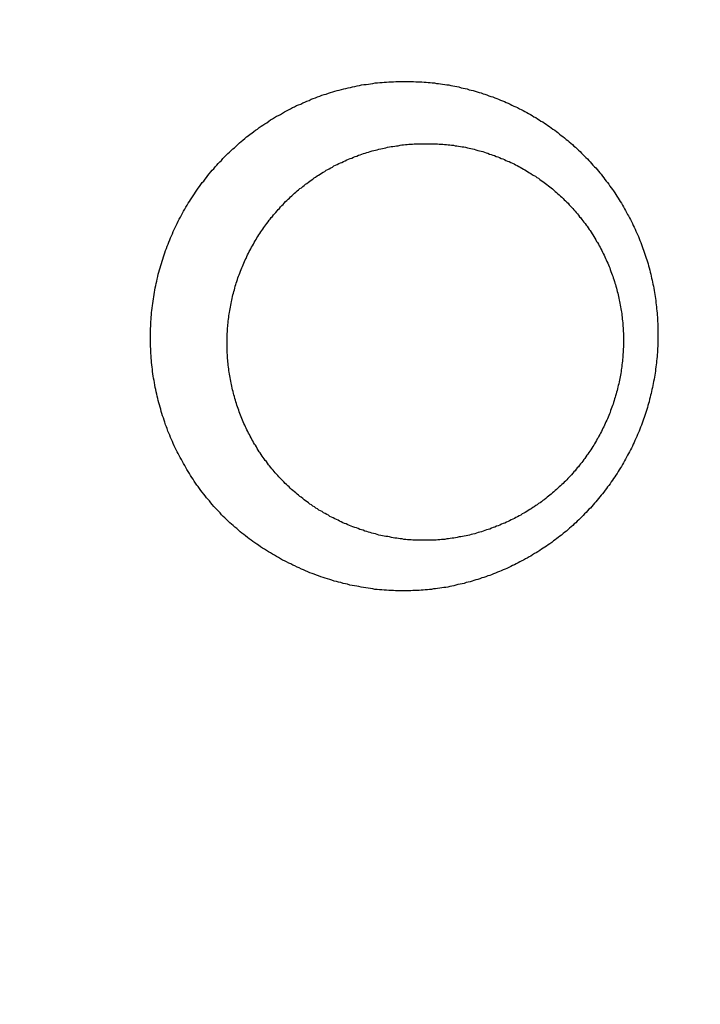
# Model space of a CAD drawing. Header units: millimetres. Extents: x 11979 to 23691, y 12825 to 41978.
# Tile 534 of 656: x 22049.4 to 22051.11, y 37960.98 to 37963.46. Entities that reach past the tile are written whole.
import ezdxf

# ---------------------------------------------------------------- set-up
doc = ezdxf.new("R2010")
doc.units = ezdxf.units.MM
for name, color, linetype in [('-LI-WIDOK', 2, 'Continuous'), ('-WYMIAR', 8, 'Continuous'), ('PROJEKTOWANE', 5, 'Continuous')]:
    doc.layers.add(name, color=color, linetype=linetype)
doc.styles.get("Standard").update_dxf_attribs({"font": 'arial.ttf'})
doc.dimstyles.new('CZA-KROPKA-50', dxfattribs={"dimtxt": 12, "dimasz": 1, "dimexe": 2, "dimexo": 25, "dimgap": 4, "dimtad": 1, "dimdec": 1, "dimrnd": 0.5, "dimzin": 9, "dimdsep": 46, "dimtxsty": 'Standard', "dimblk": 'CZA-KROPKA', "dimblk1": 'CZA-KROPKA', "dimblk2": 'CZA-KROPKA', "dimsah": 1, "dimcen": -20, "dimse1": 1, "dimse2": 1, "dimclrd": 8, "dimclre": 8, "dimclrt": 9, "dimadec": 0, "dimazin": 0, "dimtfac": 1, "dimtdec": 1, "dimtmove": 1, "dimatfit": 3, "dimldrblk": 'CZA-KROPKA', "dimfxl": 1, "dimtolj": 1, "dimtzin": 9, "dimarcsym": 0})

# ---------------------------------------------------------------- blocks, each defined once
blk = doc.blocks.new('CZA-KROPKA')
at = {"layer": '-WYMIAR', "linetype": 'ByBlock'}
for p, q in [((0, 10), (0, -10)), ((5, 0), (-5, 0))]:
    blk.add_line(p, q, dxfattribs=at)
at = {"layer": '-WYMIAR', "linetype": 'ByBlock', "const_width": 2.5}
blk.add_lwpolyline([(-1.25, 0, 1), (1.25, 0, 1)], format="xyb", close=True, dxfattribs=at)
blk = doc.blocks.new('*D1434')
at = {"layer": '-LI-WIDOK', "color": 8, "lineweight": -2}
blk.add_line((22263.2382, 39201.6492), (22263.2382, 37781.6492), dxfattribs=at)
at = {"layer": 'Defpoints', "color": 0}
for p in [(20999.741, 39202.6492), (22109.2678, 37780.6492), (22263.2382, 37780.6492)]:
    blk.add_point(p, dxfattribs=at)
at = {"layer": '-LI-WIDOK', "color": 8, "lineweight": -2}
for p, rotation in [((22263.2382, 39202.6492), 90), ((22263.2382, 37780.6492), 270)]:
    blk.add_blockref('CZA-KROPKA', p, dxfattribs=dict(at, rotation=rotation))
at = {"layer": '-LI-WIDOK', "color": 9, "insert": (22253.2136, 38491.6492), "char_height": 12, "attachment_point": 5, "rotation": 90}
blk.add_mtext('\\A1;1422', dxfattribs=at)
blk = doc.blocks.new('*D1455')
at = {"layer": '-LI-WIDOK', "color": 8, "lineweight": -2}
blk.add_line((20410.2678, 37626.682), (22108.2678, 37626.682), dxfattribs=at)
at = {"layer": 'Defpoints', "color": 0}
for p in [(20409.2678, 38054.6926), (22109.2678, 37730.6926), (22109.2678, 37626.682)]:
    blk.add_point(p, dxfattribs=at)
at = {"layer": '-LI-WIDOK', "color": 8, "lineweight": -2, "rotation": 180}
blk.add_blockref('CZA-KROPKA', (20409.2678, 37626.682), dxfattribs=at)
at = {"layer": '-LI-WIDOK', "color": 8, "lineweight": -2}
blk.add_blockref('CZA-KROPKA', (22109.2678, 37626.682), dxfattribs=at)
at = {"layer": '-LI-WIDOK', "color": 9, "insert": (21259.2678, 37636.8089), "char_height": 12, "attachment_point": 5}
blk.add_mtext('\\A1;1700', dxfattribs=at)
blk = doc.blocks.new('*D1456')
at = {"layer": '-LI-WIDOK', "color": 8, "lineweight": -2}
blk.add_line((19929.2678, 37596.4232), (22108.2678, 37596.4232), dxfattribs=at)
at = {"layer": 'Defpoints', "color": 0}
for p in [(19928.2678, 38054.6926), (22109.2678, 37730.6926), (22109.2678, 37596.4232)]:
    blk.add_point(p, dxfattribs=at)
at = {"layer": '-LI-WIDOK', "color": 8, "lineweight": -2, "rotation": 180}
blk.add_blockref('CZA-KROPKA', (19928.2678, 37596.4232), dxfattribs=at)
at = {"layer": '-LI-WIDOK', "color": 8, "lineweight": -2}
blk.add_blockref('CZA-KROPKA', (22109.2678, 37596.4232), dxfattribs=at)
at = {"layer": '-LI-WIDOK', "color": 9, "insert": (21018.7678, 37606.5501), "char_height": 12, "attachment_point": 5}
blk.add_mtext('\\A1;2181', dxfattribs=at)
blk = doc.blocks.new('Pisuar NOVA PRO ze zintegrowanym ceramicznym sitkiem')
for points in [[(-0.003437, -0.208886, 0), (-0.003437, -0.208833, 0), (-0.003437, -0.208781, 0), (-0.003447, -0.208729, 0), (-0.003447, -0.208676, 0), (-0.003447, -0.208624, 0), (-0.003447, -0.208571, 0), (-0.003457, -0.208519, 0), (-0.003457, -0.208467, 0), (-0.003467, -0.208414, 0), (-0.003467, -0.208362, 0), (-0.003477, -0.20831, 0), (-0.003477, -0.208258, 0), (-0.003487, -0.208206, 0), (-0.003487, -0.208153, 0), (-0.003497, -0.208102, 0), (-0.003507, -0.20805, 0), (-0.003517, -0.207998, 0), (-0.003527, -0.207946, 0), (-0.003527, -0.207894, 0), (-0.003537, -0.207843, 0), (-0.003547, -0.207791, 0), (-0.003557, -0.20774, 0), (-0.003567, -0.207689, 0), (-0.003577, -0.207637, 0), (-0.003597, -0.207586, 0), (-0.003607, -0.207535, 0), (-0.003617, -0.207484, 0), (-0.003627, -0.207433, 0), (-0.003647, -0.207383, 0), (-0.003657, -0.207332, 0), (-0.003667, -0.207282, 0), (-0.003687, -0.207231, 0), (-0.003697, -0.207181, 0), (-0.003717, -0.207131, 0), (-0.003727, -0.207081, 0), (-0.003747, -0.207031, 0), (-0.003757, -0.206982, 0), (-0.003777, -0.206932, 0), (-0.003797, -0.206883, 0), (-0.003817, -0.206833, 0), (-0.003827, -0.206784, 0), (-0.003847, -0.206735, 0), (-0.003867, -0.206686, 0), (-0.003887, -0.206638, 0), (-0.003907, -0.206589, 0), (-0.003927, -0.206541, 0), (-0.003947, -0.206493, 0), (-0.003967, -0.206445, 0), (-0.003987, -0.206397, 0), (-0.004007, -0.20635, 0), (-0.004037, -0.206302, 0), (-0.004057, -0.206255, 0), (-0.004077, -0.206208, 0), (-0.004097, -0.206161, 0), (-0.004127, -0.206114, 0), (-0.004147, -0.206068, 0), (-0.004167, -0.206021, 0), (-0.004197, -0.205975, 0), (-0.004217, -0.205929, 0), (-0.004247, -0.205884, 0), (-0.004267, -0.205838, 0), (-0.004297, -0.205793, 0), (-0.004327, -0.205748, 0), (-0.004347, -0.205703, 0), (-0.004377, -0.205658, 0), (-0.004407, -0.205614, 0), (-0.004437, -0.20557, 0), (-0.004457, -0.205526, 0), (-0.004487, -0.205482, 0), (-0.004517, -0.205439, 0), (-0.004547, -0.205396, 0), (-0.004577, -0.205353, 0), (-0.004607, -0.20531, 0), (-0.004637, -0.205268, 0), (-0.004667, -0.205225, 0), (-0.004697, -0.205183, 0), (-0.004727, -0.205142, 0), (-0.004767, -0.2051, 0), (-0.004797, -0.205059, 0), (-0.004827, -0.205018, 0), (-0.004857, -0.204977, 0), (-0.004897, -0.204937, 0), (-0.004927, -0.204897, 0), (-0.004957, -0.204857, 0), (-0.004997, -0.204818, 0), (-0.005027, -0.204778, 0), (-0.005067, -0.204739, 0), (-0.005097, -0.2047, 0), (-0.005137, -0.204662, 0), (-0.005167, -0.204624, 0), (-0.005207, -0.204586, 0), (-0.005247, -0.204548, 0), (-0.005277, -0.204511, 0), (-0.005317, -0.204474, 0), (-0.005357, -0.204438, 0), (-0.005387, -0.204401, 0), (-0.005427, -0.204365, 0), (-0.005467, -0.204329, 0), (-0.005507, -0.204294, 0), (-0.005547, -0.204259, 0), (-0.005587, -0.204224, 0), (-0.005617, -0.204189, 0), (-0.005657, -0.204155, 0), (-0.005697, -0.204121, 0), (-0.005737, -0.204088, 0), (-0.005777, -0.204055, 0), (-0.005827, -0.204022, 0), (-0.005867, -0.203989, 0), (-0.005907, -0.203957, 0), (-0.005947, -0.203925, 0), (-0.005987, -0.203894, 0), (-0.006027, -0.203863, 0), (-0.006077, -0.203832, 0), (-0.006117, -0.203802, 0), (-0.006157, -0.203771, 0), (-0.006197, -0.203742, 0), (-0.006247, -0.203712, 0), (-0.006287, -0.203683, 0), (-0.006327, -0.203654, 0), (-0.006377, -0.203626, 0), (-0.006417, -0.203598, 0), (-0.006467, -0.20357, 0), (-0.006507, -0.203543, 0), (-0.006557, -0.203516, 0), (-0.006597, -0.20349, 0), (-0.006647, -0.203463, 0), (-0.006687, -0.203438, 0), (-0.006737, -0.203412, 0), (-0.006787, -0.203387, 0), (-0.006827, -0.203362, 0), (-0.006877, -0.203338, 0), (-0.006917, -0.203314, 0), (-0.006967, -0.203291, 0), (-0.007017, -0.203267, 0), (-0.007067, -0.203245, 0), (-0.007107, -0.203222, 0), (-0.007157, -0.2032, 0), (-0.007207, -0.203178, 0), (-0.007257, -0.203157, 0), (-0.007297, -0.203136, 0), (-0.007347, -0.203116, 0), (-0.007397, -0.203096, 0), (-0.007447, -0.203076, 0), (-0.007497, -0.203057, 0), (-0.007547, -0.203038, 0), (-0.007597, -0.203019, 0), (-0.007647, -0.203001, 0), (-0.007687, -0.202984, 0), (-0.007737, -0.202966, 0), (-0.007787, -0.20295, 0), (-0.007837, -0.202933, 0), (-0.007887, -0.202917, 0), (-0.007937, -0.202902, 0), (-0.007987, -0.202886, 0), (-0.008037, -0.202872, 0), (-0.008087, -0.202857, 0), (-0.008137, -0.202843, 0), (-0.008197, -0.20283, 0), (-0.008247, -0.202817, 0), (-0.008297, -0.202804, 0), (-0.008347, -0.202792, 0), (-0.008397, -0.20278, 0), (-0.008447, -0.202769, 0), (-0.008497, -0.202758, 0), (-0.008547, -0.202747, 0), (-0.008597, -0.202737, 0), (-0.008647, -0.202727, 0), (-0.008707, -0.202718, 0), (-0.008757, -0.202709, 0), (-0.008807, -0.202701, 0), (-0.008857, -0.202693, 0), (-0.008907, -0.202685, 0), (-0.008957, -0.202678, 0), (-0.009017, -0.202671, 0), (-0.009067, -0.202665, 0), (-0.009117, -0.202659, 0), (-0.009167, -0.202654, 0), (-0.009217, -0.202649, 0), (-0.009277, -0.202644, 0), (-0.009327, -0.20264, 0), (-0.009377, -0.202636, 0), (-0.009427, -0.202633, 0), (-0.009487, -0.20263, 0), (-0.009537, -0.202627, 0), (-0.009587, -0.202625, 0), (-0.009637, -0.202624, 0), (-0.009687, -0.202623, 0), (-0.009747, -0.202622, 0), (-0.009797, -0.202621, 0), (-0.009847, -0.202621, 0), (-0.009897, -0.202622, 0), (-0.009957, -0.202623, 0), (-0.010007, -0.202624, 0), (-0.010057, -0.202626, 0), (-0.010107, -0.202628, 0), (-0.010167, -0.202631, 0), (-0.010217, -0.202634, 0), (-0.010267, -0.202637, 0), (-0.010317, -0.202641, 0), (-0.010367, -0.202645, 0), (-0.010427, -0.20265, 0), (-0.010477, -0.202655, 0), (-0.010527, -0.202661, 0), (-0.010577, -0.202667, 0), (-0.010627, -0.202673, 0), (-0.010687, -0.20268, 0), (-0.010737, -0.202687, 0), (-0.010787, -0.202695, 0), (-0.010837, -0.202703, 0), (-0.010887, -0.202712, 0), (-0.010937, -0.202721, 0), (-0.010997, -0.20273, 0), (-0.011047, -0.20274, 0), (-0.011097, -0.20275, 0), (-0.011147, -0.202761, 0), (-0.011197, -0.202772, 0), (-0.011247, -0.202783, 0), (-0.011297, -0.202795, 0), (-0.011347, -0.202807, 0), (-0.011397, -0.20282, 0), (-0.011447, -0.202833, 0), (-0.011507, -0.202846, 0), (-0.011557, -0.20286, 0), (-0.011607, -0.202875, 0), (-0.011657, -0.202889, 0), (-0.011707, -0.202905, 0), (-0.011757, -0.20292, 0), (-0.011807, -0.202936, 0), (-0.011857, -0.202952, 0), (-0.011907, -0.202969, 0), (-0.011947, -0.202986, 0), (-0.011997, -0.203004, 0), (-0.012047, -0.203022, 0), (-0.012097, -0.20304, 0), (-0.012147, -0.203059, 0), (-0.012197, -0.203078, 0), (-0.012247, -0.203097, 0), (-0.012297, -0.203117, 0), (-0.012337, -0.203137, 0), (-0.012387, -0.203158, 0), (-0.012437, -0.203179, 0), (-0.012487, -0.203201, 0), (-0.012537, -0.203222, 0), (-0.012577, -0.203245, 0), (-0.012627, -0.203267, 0), (-0.012677, -0.20329, 0), (-0.012717, -0.203314, 0), (-0.012767, -0.203337, 0), (-0.012817, -0.203361, 0), (-0.012857, -0.203386, 0), (-0.012907, -0.203411, 0), (-0.012957, -0.203436, 0), (-0.012997, -0.203462, 0), (-0.013047, -0.203488, 0), (-0.013087, -0.203514, 0), (-0.013137, -0.203541, 0), (-0.013177, -0.203568, 0), (-0.013227, -0.203596, 0), (-0.013267, -0.203624, 0), (-0.013317, -0.203652, 0), (-0.013357, -0.203681, 0), (-0.013397, -0.20371, 0), (-0.013447, -0.203739, 0), (-0.013487, -0.203769, 0), (-0.013527, -0.203799, 0), (-0.013577, -0.203829, 0), (-0.013617, -0.20386, 0), (-0.013657, -0.203891, 0), (-0.013697, -0.203922, 0), (-0.013737, -0.203954, 0), (-0.013787, -0.203986, 0), (-0.013827, -0.204018, 0), (-0.013867, -0.204051, 0), (-0.013907, -0.204084, 0), (-0.013947, -0.204118, 0), (-0.013987, -0.204151, 0), (-0.014027, -0.204185, 0), (-0.014067, -0.20422, 0), (-0.014107, -0.204254, 0), (-0.014147, -0.204289, 0), (-0.014187, -0.204325, 0), (-0.014217, -0.20436, 0), (-0.014257, -0.204396, 0), (-0.014297, -0.204432, 0), (-0.014337, -0.204469, 0), (-0.014377, -0.204506, 0), (-0.014407, -0.204543, 0), (-0.014447, -0.20458, 0), (-0.014487, -0.204618, 0), (-0.014517, -0.204656, 0), (-0.014557, -0.204694, 0), (-0.014587, -0.204733, 0), (-0.014627, -0.204771, 0), (-0.014657, -0.20481, 0), (-0.014697, -0.20485, 0), (-0.014727, -0.204889, 0), (-0.014767, -0.204929, 0), (-0.014797, -0.20497, 0), (-0.014827, -0.20501, 0), (-0.014867, -0.205051, 0), (-0.014897, -0.205092, 0), (-0.014927, -0.205133, 0), (-0.014957, -0.205174, 0), (-0.014987, -0.205216, 0), (-0.015017, -0.205258, 0), (-0.015057, -0.2053, 0), (-0.015087, -0.205343, 0), (-0.015117, -0.205386, 0), (-0.015147, -0.205429, 0), (-0.015177, -0.205472, 0), (-0.015197, -0.205515, 0), (-0.015227, -0.205559, 0), (-0.015257, -0.205603, 0), (-0.015287, -0.205647, 0), (-0.015317, -0.205691, 0), (-0.015337, -0.205736, 0), (-0.015367, -0.205781, 0), (-0.015397, -0.205826, 0), (-0.015417, -0.205871, 0), (-0.015447, -0.205916, 0), (-0.015467, -0.205962, 0), (-0.015497, -0.206008, 0), (-0.015517, -0.206054, 0), (-0.015547, -0.2061, 0), (-0.015567, -0.206146, 0), (-0.015597, -0.206193, 0), (-0.015617, -0.20624, 0), (-0.015637, -0.206287, 0), (-0.015657, -0.206334, 0), (-0.015687, -0.206381, 0), (-0.015707, -0.206429, 0), (-0.015727, -0.206476, 0), (-0.015747, -0.206524, 0), (-0.015767, -0.206572, 0), (-0.015787, -0.20662, 0), (-0.015807, -0.206668, 0), (-0.015827, -0.206717, 0), (-0.015847, -0.206765, 0), (-0.015867, -0.206814, 0), (-0.015887, -0.206863, 0), (-0.015897, -0.206912, 0), (-0.015917, -0.206961, 0), (-0.015937, -0.20701, 0), (-0.015947, -0.20706, 0), (-0.015967, -0.207109, 0), (-0.015987, -0.207159, 0), (-0.015997, -0.207209, 0), (-0.016017, -0.207259, 0), (-0.016027, -0.207309, 0), (-0.016047, -0.207359, 0), (-0.016057, -0.207409, 0), (-0.016067, -0.20746, 0), (-0.016087, -0.20751, 0), (-0.016097, -0.207561, 0), (-0.016107, -0.207611, 0), (-0.016117, -0.207662, 0), (-0.016127, -0.207713, 0), (-0.016147, -0.207764, 0), (-0.016157, -0.207815, 0), (-0.016167, -0.207866, 0), (-0.016177, -0.207917, 0), (-0.016187, -0.207969, 0), (-0.016187, -0.20802, 0), (-0.016197, -0.208071, 0), (-0.016207, -0.208123, 0), (-0.016217, -0.208175, 0), (-0.016227, -0.208226, 0), (-0.016227, -0.208278, 0), (-0.016237, -0.20833, 0), (-0.016237, -0.208382, 0), (-0.016247, -0.208434, 0), (-0.016247, -0.208486, 0), (-0.016257, -0.208538, 0), (-0.016257, -0.20859, 0), (-0.016267, -0.208642, 0), (-0.016267, -0.208694, 0), (-0.016267, -0.208747, 0), (-0.016267, -0.208799, 0), (-0.016277, -0.208851, 0), (-0.016277, -0.208904, 0), (-0.016277, -0.208956, 0), (-0.016277, -0.209009, 0), (-0.016277, -0.209061, 0)], [(-0.005007, -0.208357, 0), (-0.005007, -0.208312, 0), (-0.005007, -0.208268, 0), (-0.005007, -0.208223, 0), (-0.005007, -0.208178, 0), (-0.005017, -0.208134, 0), (-0.005017, -0.208089, 0), (-0.005017, -0.208045, 0), (-0.005027, -0.208, 0), (-0.005027, -0.207956, 0), (-0.005037, -0.207911, 0), (-0.005037, -0.207867, 0), (-0.005047, -0.207822, 0), (-0.005047, -0.207778, 0), (-0.005057, -0.207734, 0), (-0.005057, -0.20769, 0), (-0.005067, -0.207646, 0), (-0.005077, -0.207602, 0), (-0.005087, -0.207558, 0), (-0.005087, -0.207514, 0), (-0.005097, -0.20747, 0), (-0.005107, -0.207426, 0), (-0.005117, -0.207383, 0), (-0.005127, -0.207339, 0), (-0.005137, -0.207296, 0), (-0.005147, -0.207252, 0), (-0.005157, -0.207209, 0), (-0.005177, -0.207166, 0), (-0.005187, -0.207123, 0), (-0.005197, -0.20708, 0), (-0.005207, -0.207037, 0), (-0.005217, -0.206994, 0), (-0.005237, -0.206952, 0), (-0.005247, -0.206909, 0), (-0.005267, -0.206867, 0), (-0.005277, -0.206825, 0), (-0.005297, -0.206783, 0), (-0.005307, -0.206741, 0), (-0.005327, -0.206699, 0), (-0.005337, -0.206657, 0), (-0.005357, -0.206616, 0), (-0.005377, -0.206575, 0), (-0.005387, -0.206533, 0), (-0.005407, -0.206492, 0), (-0.005427, -0.206452, 0), (-0.005447, -0.206411, 0), (-0.005457, -0.20637, 0), (-0.005477, -0.20633, 0), (-0.005497, -0.20629, 0), (-0.005517, -0.20625, 0), (-0.005537, -0.20621, 0), (-0.005557, -0.20617, 0), (-0.005577, -0.206131, 0), (-0.005597, -0.206091, 0), (-0.005627, -0.206052, 0), (-0.005647, -0.206013, 0), (-0.005667, -0.205975, 0), (-0.005687, -0.205936, 0), (-0.005717, -0.205898, 0), (-0.005737, -0.20586, 0), (-0.005757, -0.205822, 0), (-0.005787, -0.205784, 0), (-0.005807, -0.205747, 0), (-0.005827, -0.205709, 0), (-0.005857, -0.205672, 0), (-0.005877, -0.205636, 0), (-0.005907, -0.205599, 0), (-0.005937, -0.205563, 0), (-0.005957, -0.205526, 0), (-0.005987, -0.205491, 0), (-0.006007, -0.205455, 0), (-0.006037, -0.20542, 0), (-0.006067, -0.205384, 0), (-0.006097, -0.20535, 0), (-0.006117, -0.205315, 0), (-0.006147, -0.205281, 0), (-0.006177, -0.205246, 0), (-0.006207, -0.205213, 0), (-0.006237, -0.205179, 0), (-0.006267, -0.205146, 0), (-0.006297, -0.205113, 0), (-0.006327, -0.20508, 0), (-0.006357, -0.205047, 0), (-0.006387, -0.205015, 0), (-0.006417, -0.204983, 0), (-0.006447, -0.204952, 0), (-0.006477, -0.20492, 0), (-0.006507, -0.204889, 0), (-0.006547, -0.204858, 0), (-0.006577, -0.204828, 0), (-0.006607, -0.204798, 0), (-0.006637, -0.204768, 0), (-0.006677, -0.204738, 0), (-0.006707, -0.204709, 0), (-0.006737, -0.20468, 0), (-0.006777, -0.204651, 0), (-0.006807, -0.204623, 0), (-0.006847, -0.204595, 0), (-0.006877, -0.204567, 0), (-0.006917, -0.20454, 0), (-0.006947, -0.204513, 0), (-0.006987, -0.204486, 0), (-0.007017, -0.204459, 0), (-0.007057, -0.204433, 0), (-0.007087, -0.204407, 0), (-0.007127, -0.204382, 0), (-0.007167, -0.204357, 0), (-0.007197, -0.204332, 0), (-0.007237, -0.204307, 0), (-0.007277, -0.204283, 0), (-0.007307, -0.204259, 0), (-0.007347, -0.204236, 0), (-0.007387, -0.204212, 0), (-0.007427, -0.204189, 0), (-0.007467, -0.204167, 0), (-0.007497, -0.204145, 0), (-0.007537, -0.204123, 0), (-0.007577, -0.204101, 0), (-0.007617, -0.20408, 0), (-0.007657, -0.204059, 0), (-0.007697, -0.204039, 0), (-0.007737, -0.204019, 0), (-0.007777, -0.203999, 0), (-0.007817, -0.20398, 0), (-0.007857, -0.203961, 0), (-0.007897, -0.203942, 0), (-0.007937, -0.203924, 0), (-0.007977, -0.203906, 0), (-0.008017, -0.203888, 0), (-0.008057, -0.203871, 0), (-0.008097, -0.203854, 0), (-0.008137, -0.203838, 0), (-0.008177, -0.203822, 0), (-0.008227, -0.203806, 0), (-0.008267, -0.203791, 0), (-0.008307, -0.203776, 0), (-0.008347, -0.203761, 0), (-0.008387, -0.203747, 0), (-0.008427, -0.203733, 0), (-0.008477, -0.20372, 0), (-0.008517, -0.203706, 0), (-0.008557, -0.203694, 0), (-0.008597, -0.203681, 0), (-0.008647, -0.203669, 0), (-0.008687, -0.203658, 0), (-0.008727, -0.203647, 0), (-0.008777, -0.203636, 0), (-0.008817, -0.203625, 0), (-0.008857, -0.203615, 0), (-0.008897, -0.203606, 0), (-0.008947, -0.203596, 0), (-0.008987, -0.203587, 0), (-0.009027, -0.203579, 0), (-0.009077, -0.203571, 0), (-0.009117, -0.203563, 0), (-0.009167, -0.203556, 0), (-0.009207, -0.203549, 0), (-0.009247, -0.203542, 0), (-0.009297, -0.203536, 0), (-0.009337, -0.20353, 0), (-0.009377, -0.203525, 0), (-0.009427, -0.20352, 0), (-0.009467, -0.203515, 0), (-0.009517, -0.203511, 0), (-0.009557, -0.203507, 0), (-0.009607, -0.203504, 0), (-0.009647, -0.2035, 0), (-0.009687, -0.203498, 0), (-0.009737, -0.203496, 0), (-0.009777, -0.203494, 0), (-0.009827, -0.203492, 0), (-0.009867, -0.203491, 0), (-0.009907, -0.203491, 0), (-0.009957, -0.20349, 0), (-0.009997, -0.203491, 0), (-0.010047, -0.203491, 0), (-0.010087, -0.203492, 0), (-0.010137, -0.203493, 0), (-0.010177, -0.203495, 0), (-0.010217, -0.203497, 0), (-0.010267, -0.2035, 0), (-0.010307, -0.203503, 0), (-0.010357, -0.203506, 0), (-0.010397, -0.20351, 0), (-0.010447, -0.203514, 0), (-0.010487, -0.203518, 0), (-0.010527, -0.203523, 0), (-0.010577, -0.203528, 0), (-0.010617, -0.203534, 0), (-0.010667, -0.20354, 0), (-0.010707, -0.203546, 0), (-0.010747, -0.203553, 0), (-0.010797, -0.20356, 0), (-0.010837, -0.203568, 0), (-0.010877, -0.203576, 0), (-0.010927, -0.203584, 0), (-0.010967, -0.203593, 0), (-0.011007, -0.203602, 0), (-0.011057, -0.203611, 0), (-0.011097, -0.203621, 0), (-0.011137, -0.203631, 0), (-0.011187, -0.203642, 0), (-0.011227, -0.203653, 0), (-0.011267, -0.203664, 0), (-0.011307, -0.203676, 0), (-0.011357, -0.203688, 0), (-0.011397, -0.203701, 0), (-0.011437, -0.203713, 0), (-0.011477, -0.203727, 0), (-0.011527, -0.20374, 0), (-0.011567, -0.203754, 0), (-0.011607, -0.203768, 0), (-0.011647, -0.203783, 0), (-0.011687, -0.203798, 0), (-0.011727, -0.203814, 0), (-0.011777, -0.203829, 0), (-0.011817, -0.203846, 0), (-0.011857, -0.203862, 0), (-0.011897, -0.203879, 0), (-0.011937, -0.203896, 0), (-0.011977, -0.203914, 0), (-0.012017, -0.203932, 0), (-0.012057, -0.20395, 0), (-0.012097, -0.203969, 0), (-0.012137, -0.203988, 0), (-0.012177, -0.204007, 0), (-0.012217, -0.204027, 0), (-0.012257, -0.204047, 0), (-0.012297, -0.204067, 0), (-0.012337, -0.204088, 0), (-0.012377, -0.204109, 0), (-0.012417, -0.20413, 0), (-0.012447, -0.204152, 0), (-0.012487, -0.204174, 0), (-0.012527, -0.204196, 0), (-0.012567, -0.204219, 0), (-0.012607, -0.204242, 0), (-0.012637, -0.204265, 0), (-0.012677, -0.204289, 0), (-0.012717, -0.204313, 0), (-0.012757, -0.204338, 0), (-0.012787, -0.204362, 0), (-0.012827, -0.204387, 0), (-0.012857, -0.204413, 0), (-0.012897, -0.204438, 0), (-0.012937, -0.204464, 0), (-0.012967, -0.204491, 0), (-0.013007, -0.204517, 0), (-0.013037, -0.204544, 0), (-0.013077, -0.204571, 0), (-0.013107, -0.204599, 0), (-0.013147, -0.204627, 0), (-0.013177, -0.204655, 0), (-0.013207, -0.204683, 0), (-0.013247, -0.204712, 0), (-0.013277, -0.204741, 0), (-0.013307, -0.20477, 0), (-0.013347, -0.2048, 0), (-0.013377, -0.20483, 0), (-0.013407, -0.20486, 0), (-0.013447, -0.20489, 0), (-0.013477, -0.204921, 0), (-0.013507, -0.204952, 0), (-0.013537, -0.204983, 0), (-0.013567, -0.205015, 0), (-0.013597, -0.205047, 0), (-0.013627, -0.205079, 0), (-0.013657, -0.205111, 0), (-0.013687, -0.205144, 0), (-0.013717, -0.205177, 0), (-0.013747, -0.20521, 0), (-0.013777, -0.205244, 0), (-0.013807, -0.205278, 0), (-0.013837, -0.205312, 0), (-0.013867, -0.205346, 0), (-0.013887, -0.20538, 0), (-0.013917, -0.205415, 0), (-0.013947, -0.20545, 0), (-0.013977, -0.205486, 0), (-0.013997, -0.205521, 0), (-0.014027, -0.205557, 0), (-0.014057, -0.205593, 0), (-0.014077, -0.205629, 0), (-0.014107, -0.205666, 0), (-0.014127, -0.205702, 0), (-0.014157, -0.205739, 0), (-0.014177, -0.205777, 0), (-0.014207, -0.205814, 0), (-0.014227, -0.205852, 0), (-0.014247, -0.20589, 0), (-0.014277, -0.205928, 0), (-0.014297, -0.205966, 0), (-0.014317, -0.206005, 0), (-0.014337, -0.206043, 0), (-0.014367, -0.206082, 0), (-0.014387, -0.206121, 0), (-0.014407, -0.206161, 0), (-0.014427, -0.2062, 0), (-0.014447, -0.20624, 0), (-0.014467, -0.20628, 0), (-0.014487, -0.20632, 0), (-0.014507, -0.20636, 0), (-0.014527, -0.206401, 0), (-0.014547, -0.206441, 0), (-0.014567, -0.206482, 0), (-0.014577, -0.206523, 0), (-0.014597, -0.206564, 0), (-0.014617, -0.206605, 0), (-0.014637, -0.206647, 0), (-0.014647, -0.206688, 0), (-0.014667, -0.20673, 0), (-0.014677, -0.206772, 0), (-0.014697, -0.206814, 0), (-0.014717, -0.206856, 0), (-0.014727, -0.206898, 0), (-0.014737, -0.206941, 0), (-0.014757, -0.206983, 0), (-0.014767, -0.207026, 0), (-0.014787, -0.207069, 0), (-0.014797, -0.207112, 0), (-0.014807, -0.207155, 0), (-0.014817, -0.207198, 0), (-0.014837, -0.207241, 0), (-0.014847, -0.207284, 0), (-0.014857, -0.207328, 0), (-0.014867, -0.207371, 0), (-0.014877, -0.207415, 0), (-0.014887, -0.207459, 0), (-0.014897, -0.207503, 0), (-0.014907, -0.207547, 0), (-0.014917, -0.207591, 0), (-0.014917, -0.207635, 0), (-0.014927, -0.207679, 0), (-0.014937, -0.207723, 0), (-0.014947, -0.207767, 0), (-0.014947, -0.207812, 0), (-0.014957, -0.207856, 0), (-0.014967, -0.207901, 0), (-0.014967, -0.207945, 0), (-0.014977, -0.20799, 0), (-0.014977, -0.208034, 0), (-0.014977, -0.208079, 0), (-0.014987, -0.208124, 0), (-0.014987, -0.208168, 0), (-0.014997, -0.208213, 0), (-0.014997, -0.208258, 0), (-0.014997, -0.208303, 0), (-0.014997, -0.208348, 0), (-0.014997, -0.208393, 0), (-0.014997, -0.208437, 0), (-0.014997, -0.208482, 0), (-0.014997, -0.208527, 0)], [(-0.014997, -0.208527, 0), (-0.014997, -0.208573, 0), (-0.014997, -0.208618, 0), (-0.014997, -0.208664, 0), (-0.014997, -0.208709, 0), (-0.014997, -0.208754, 0), (-0.014997, -0.2088, 0), (-0.014987, -0.208845, 0), (-0.014987, -0.208891, 0), (-0.014987, -0.208936, 0), (-0.014977, -0.208981, 0), (-0.014977, -0.209027, 0), (-0.014967, -0.209072, 0), (-0.014967, -0.209117, 0), (-0.014957, -0.209162, 0), (-0.014947, -0.209207, 0), (-0.014947, -0.209252, 0), (-0.014937, -0.209297, 0), (-0.014927, -0.209342, 0), (-0.014917, -0.209387, 0), (-0.014907, -0.209432, 0), (-0.014907, -0.209477, 0), (-0.014897, -0.209522, 0), (-0.014887, -0.209566, 0), (-0.014877, -0.209611, 0), (-0.014867, -0.209655, 0), (-0.014857, -0.209699, 0), (-0.014837, -0.209744, 0), (-0.014827, -0.209788, 0), (-0.014817, -0.209832, 0), (-0.014807, -0.209876, 0), (-0.014797, -0.20992, 0), (-0.014777, -0.209964, 0), (-0.014767, -0.210007, 0), (-0.014747, -0.210051, 0), (-0.014737, -0.210094, 0), (-0.014727, -0.210137, 0), (-0.014707, -0.21018, 0), (-0.014687, -0.210223, 0), (-0.014677, -0.210266, 0), (-0.014657, -0.210309, 0), (-0.014647, -0.210352, 0), (-0.014627, -0.210394, 0), (-0.014607, -0.210436, 0), (-0.014587, -0.210478, 0), (-0.014577, -0.21052, 0), (-0.014557, -0.210562, 0), (-0.014537, -0.210604, 0), (-0.014517, -0.210645, 0), (-0.014497, -0.210686, 0), (-0.014477, -0.210727, 0), (-0.014457, -0.210768, 0), (-0.014437, -0.210809, 0), (-0.014417, -0.210849, 0), (-0.014397, -0.21089, 0), (-0.014367, -0.21093, 0), (-0.014347, -0.21097, 0), (-0.014327, -0.211009, 0), (-0.014307, -0.211049, 0), (-0.014277, -0.211088, 0), (-0.014257, -0.211127, 0), (-0.014237, -0.211166, 0), (-0.014207, -0.211204, 0), (-0.014187, -0.211243, 0), (-0.014157, -0.211281, 0), (-0.014137, -0.211319, 0), (-0.014107, -0.211356, 0), (-0.014087, -0.211394, 0), (-0.014057, -0.211431, 0), (-0.014027, -0.211468, 0), (-0.014007, -0.211504, 0), (-0.013977, -0.211541, 0), (-0.013947, -0.211577, 0), (-0.013917, -0.211613, 0), (-0.013897, -0.211648, 0), (-0.013867, -0.211683, 0), (-0.013837, -0.211718, 0), (-0.013807, -0.211753, 0), (-0.013777, -0.211787, 0), (-0.013747, -0.211822, 0), (-0.013717, -0.211855, 0), (-0.013687, -0.211889, 0), (-0.013657, -0.211922, 0), (-0.013627, -0.211955, 0), (-0.013597, -0.211988, 0), (-0.013567, -0.21202, 0), (-0.013527, -0.212052, 0), (-0.013497, -0.212083, 0), (-0.013467, -0.212115, 0), (-0.013437, -0.212146, 0), (-0.013397, -0.212177, 0), (-0.013367, -0.212207, 0), (-0.013337, -0.212237, 0), (-0.013297, -0.212267, 0), (-0.013267, -0.212296, 0), (-0.013237, -0.212325, 0), (-0.013197, -0.212354, 0), (-0.013167, -0.212382, 0), (-0.013127, -0.212411, 0), (-0.013097, -0.212438, 0), (-0.013057, -0.212466, 0), (-0.013017, -0.212493, 0), (-0.012987, -0.21252, 0), (-0.012947, -0.212546, 0), (-0.012917, -0.212572, 0), (-0.012877, -0.212598, 0), (-0.012837, -0.212623, 0), (-0.012797, -0.212648, 0), (-0.012767, -0.212673, 0), (-0.012727, -0.212697, 0), (-0.012687, -0.212721, 0), (-0.012647, -0.212745, 0), (-0.012607, -0.212768, 0), (-0.012577, -0.212791, 0), (-0.012537, -0.212814, 0), (-0.012497, -0.212836, 0), (-0.012457, -0.212858, 0), (-0.012417, -0.21288, 0), (-0.012377, -0.212901, 0), (-0.012337, -0.212922, 0), (-0.012297, -0.212942, 0), (-0.012257, -0.212962, 0), (-0.012217, -0.212982, 0), (-0.012177, -0.213002, 0), (-0.012137, -0.213021, 0), (-0.012097, -0.213039, 0), (-0.012057, -0.213058, 0), (-0.012017, -0.213075, 0), (-0.011977, -0.213093, 0), (-0.011927, -0.21311, 0), (-0.011887, -0.213127, 0), (-0.011847, -0.213143, 0), (-0.011807, -0.213159, 0), (-0.011767, -0.213175, 0), (-0.011717, -0.21319, 0), (-0.011677, -0.213205, 0), (-0.011637, -0.21322, 0), (-0.011597, -0.213234, 0), (-0.011557, -0.213247, 0), (-0.011507, -0.213261, 0), (-0.011467, -0.213274, 0), (-0.011427, -0.213286, 0), (-0.011377, -0.213299, 0), (-0.011337, -0.21331, 0), (-0.011297, -0.213322, 0), (-0.011247, -0.213333, 0), (-0.011207, -0.213344, 0), (-0.011167, -0.213354, 0), (-0.011117, -0.213364, 0), (-0.011077, -0.213373, 0), (-0.011037, -0.213382, 0), (-0.010987, -0.213391, 0), (-0.010947, -0.213399, 0), (-0.010897, -0.213407, 0), (-0.010857, -0.213415, 0), (-0.010817, -0.213422, 0), (-0.010767, -0.213429, 0), (-0.010727, -0.213435, 0), (-0.010677, -0.213441, 0), (-0.010637, -0.213447, 0), (-0.010587, -0.213452, 0), (-0.010547, -0.213457, 0), (-0.010507, -0.213461, 0), (-0.010457, -0.213465, 0), (-0.010417, -0.213469, 0), (-0.010367, -0.213472, 0), (-0.010327, -0.213475, 0), (-0.010277, -0.213477, 0), (-0.010237, -0.213479, 0), (-0.010187, -0.213481, 0), (-0.010147, -0.213482, 0), (-0.010097, -0.213483, 0), (-0.010057, -0.213483, 0), (-0.010007, -0.213483, 0), (-0.009967, -0.213483, 0), (-0.009917, -0.213482, 0), (-0.009877, -0.213481, 0), (-0.009837, -0.213479, 0), (-0.009787, -0.213477, 0), (-0.009747, -0.213475, 0), (-0.009697, -0.213472, 0), (-0.009657, -0.213469, 0), (-0.009607, -0.213465, 0), (-0.009567, -0.213462, 0), (-0.009517, -0.213457, 0), (-0.009477, -0.213452, 0), (-0.009427, -0.213447, 0), (-0.009387, -0.213442, 0), (-0.009347, -0.213436, 0), (-0.009297, -0.21343, 0), (-0.009257, -0.213423, 0), (-0.009207, -0.213416, 0), (-0.009167, -0.213408, 0), (-0.009127, -0.213401, 0), (-0.009077, -0.213392, 0), (-0.009037, -0.213384, 0), (-0.008987, -0.213375, 0), (-0.008947, -0.213365, 0), (-0.008907, -0.213355, 0), (-0.008857, -0.213345, 0), (-0.008817, -0.213335, 0), (-0.008777, -0.213324, 0), (-0.008727, -0.213312, 0), (-0.008687, -0.2133, 0), (-0.008647, -0.213288, 0), (-0.008597, -0.213276, 0), (-0.008557, -0.213263, 0), (-0.008517, -0.21325, 0), (-0.008477, -0.213236, 0), (-0.008427, -0.213222, 0), (-0.008387, -0.213208, 0), (-0.008347, -0.213193, 0), (-0.008307, -0.213178, 0), (-0.008267, -0.213162, 0), (-0.008217, -0.213146, 0), (-0.008177, -0.21313, 0), (-0.008137, -0.213113, 0), (-0.008097, -0.213096, 0), (-0.008057, -0.213079, 0), (-0.008017, -0.213061, 0), (-0.007977, -0.213043, 0), (-0.007937, -0.213025, 0), (-0.007897, -0.213006, 0), (-0.007847, -0.212987, 0), (-0.007807, -0.212967, 0), (-0.007767, -0.212947, 0), (-0.007727, -0.212927, 0), (-0.007697, -0.212906, 0), (-0.007657, -0.212885, 0), (-0.007617, -0.212864, 0), (-0.007577, -0.212843, 0), (-0.007537, -0.212821, 0), (-0.007497, -0.212798, 0), (-0.007457, -0.212776, 0), (-0.007417, -0.212752, 0), (-0.007377, -0.212729, 0), (-0.007347, -0.212705, 0), (-0.007307, -0.212681, 0), (-0.007267, -0.212657, 0), (-0.007227, -0.212632, 0), (-0.007197, -0.212607, 0), (-0.007157, -0.212582, 0), (-0.007117, -0.212556, 0), (-0.007087, -0.21253, 0), (-0.007047, -0.212504, 0), (-0.007017, -0.212477, 0), (-0.006977, -0.21245, 0), (-0.006937, -0.212423, 0), (-0.006907, -0.212395, 0), (-0.006867, -0.212368, 0), (-0.006837, -0.212339, 0), (-0.006797, -0.212311, 0), (-0.006767, -0.212282, 0), (-0.006737, -0.212253, 0), (-0.006697, -0.212224, 0), (-0.006667, -0.212194, 0), (-0.006637, -0.212164, 0), (-0.006597, -0.212133, 0), (-0.006567, -0.212103, 0), (-0.006537, -0.212072, 0), (-0.006507, -0.212041, 0), (-0.006467, -0.212009, 0), (-0.006437, -0.211978, 0), (-0.006407, -0.211946, 0), (-0.006377, -0.211913, 0), (-0.006347, -0.211881, 0), (-0.006317, -0.211848, 0), (-0.006287, -0.211815, 0), (-0.006257, -0.211781, 0), (-0.006227, -0.211748, 0), (-0.006197, -0.211714, 0), (-0.006167, -0.21168, 0), (-0.006137, -0.211645, 0), (-0.006117, -0.21161, 0), (-0.006087, -0.211575, 0), (-0.006057, -0.21154, 0), (-0.006027, -0.211505, 0), (-0.006007, -0.211469, 0), (-0.005977, -0.211433, 0), (-0.005947, -0.211397, 0), (-0.005927, -0.21136, 0), (-0.005897, -0.211324, 0), (-0.005867, -0.211287, 0), (-0.005847, -0.21125, 0), (-0.005817, -0.211212, 0), (-0.005797, -0.211175, 0), (-0.005777, -0.211137, 0), (-0.005747, -0.211099, 0), (-0.005727, -0.211061, 0), (-0.005707, -0.211022, 0), (-0.005677, -0.210984, 0), (-0.005657, -0.210945, 0), (-0.005637, -0.210906, 0), (-0.005617, -0.210867, 0), (-0.005597, -0.210827, 0), (-0.005567, -0.210788, 0), (-0.005547, -0.210748, 0), (-0.005527, -0.210708, 0), (-0.005507, -0.210668, 0), (-0.005487, -0.210627, 0), (-0.005477, -0.210587, 0), (-0.005457, -0.210546, 0), (-0.005437, -0.210505, 0), (-0.005417, -0.210464, 0), (-0.005397, -0.210423, 0), (-0.005377, -0.210381, 0), (-0.005367, -0.21034, 0), (-0.005347, -0.210298, 0), (-0.005327, -0.210256, 0), (-0.005317, -0.210214, 0), (-0.005297, -0.210172, 0), (-0.005287, -0.210129, 0), (-0.005267, -0.210087, 0), (-0.005257, -0.210044, 0), (-0.005247, -0.210002, 0), (-0.005227, -0.209959, 0), (-0.005217, -0.209916, 0), (-0.005207, -0.209872, 0), (-0.005187, -0.209829, 0), (-0.005177, -0.209786, 0), (-0.005167, -0.209742, 0), (-0.005157, -0.209699, 0), (-0.005147, -0.209655, 0), (-0.005137, -0.209611, 0), (-0.005127, -0.209567, 0), (-0.005117, -0.209523, 0), (-0.005107, -0.209479, 0), (-0.005097, -0.209435, 0), (-0.005087, -0.20939, 0), (-0.005077, -0.209346, 0), (-0.005077, -0.209302, 0), (-0.005067, -0.209257, 0), (-0.005057, -0.209212, 0), (-0.005057, -0.209168, 0), (-0.005047, -0.209123, 0), (-0.005037, -0.209078, 0), (-0.005037, -0.209033, 0), (-0.005027, -0.208989, 0), (-0.005027, -0.208944, 0), (-0.005017, -0.208899, 0), (-0.005017, -0.208854, 0), (-0.005017, -0.208809, 0), (-0.005007, -0.208763, 0), (-0.005007, -0.208718, 0), (-0.005007, -0.208673, 0), (-0.005007, -0.208628, 0), (-0.005007, -0.208583, 0), (-0.005007, -0.208538, 0), (-0.005007, -0.208493, 0), (-0.005007, -0.208447, 0), (-0.005007, -0.208402, 0), (-0.005007, -0.208357, 0)], [(-0.016277, -0.209061, 0), (-0.016277, -0.209119, 0), (-0.016277, -0.209177, 0), (-0.016277, -0.209235, 0), (-0.016267, -0.209292, 0), (-0.016267, -0.20935, 0), (-0.016267, -0.209408, 0), (-0.016257, -0.209466, 0), (-0.016257, -0.209523, 0), (-0.016247, -0.209581, 0), (-0.016247, -0.209639, 0), (-0.016237, -0.209697, 0), (-0.016237, -0.209755, 0), (-0.016227, -0.209812, 0), (-0.016217, -0.20987, 0), (-0.016207, -0.209928, 0), (-0.016197, -0.209985, 0), (-0.016187, -0.210043, 0), (-0.016177, -0.2101, 0), (-0.016167, -0.210158, 0), (-0.016157, -0.210215, 0), (-0.016147, -0.210272, 0), (-0.016137, -0.210329, 0), (-0.016127, -0.210387, 0), (-0.016107, -0.210444, 0), (-0.016097, -0.210501, 0), (-0.016087, -0.210557, 0), (-0.016067, -0.210614, 0), (-0.016057, -0.210671, 0), (-0.016037, -0.210727, 0), (-0.016027, -0.210784, 0), (-0.016007, -0.21084, 0), (-0.015987, -0.210896, 0), (-0.015967, -0.210952, 0), (-0.015957, -0.211008, 0), (-0.015937, -0.211064, 0), (-0.015917, -0.211119, 0), (-0.015897, -0.211175, 0), (-0.015877, -0.21123, 0), (-0.015857, -0.211285, 0), (-0.015837, -0.21134, 0), (-0.015817, -0.211395, 0), (-0.015797, -0.211449, 0), (-0.015767, -0.211503, 0), (-0.015747, -0.211557, 0), (-0.015727, -0.211611, 0), (-0.015697, -0.211665, 0), (-0.015677, -0.211719, 0), (-0.015647, -0.211772, 0), (-0.015627, -0.211825, 0), (-0.015597, -0.211878, 0), (-0.015577, -0.21193, 0), (-0.015547, -0.211983, 0), (-0.015517, -0.212035, 0), (-0.015497, -0.212087, 0), (-0.015467, -0.212138, 0), (-0.015437, -0.21219, 0), (-0.015407, -0.212241, 0), (-0.015377, -0.212291, 0), (-0.015347, -0.212342, 0), (-0.015317, -0.212392, 0), (-0.015287, -0.212442, 0), (-0.015257, -0.212492, 0), (-0.015227, -0.212541, 0), (-0.015197, -0.21259, 0), (-0.015167, -0.212639, 0), (-0.015127, -0.212687, 0), (-0.015097, -0.212735, 0), (-0.015067, -0.212783, 0), (-0.015027, -0.21283, 0), (-0.014997, -0.212877, 0), (-0.014967, -0.212924, 0), (-0.014927, -0.212971, 0), (-0.014887, -0.213017, 0), (-0.014857, -0.213062, 0), (-0.014817, -0.213108, 0), (-0.014787, -0.213152, 0), (-0.014747, -0.213197, 0), (-0.014707, -0.213241, 0), (-0.014667, -0.213285, 0), (-0.014627, -0.213328, 0), (-0.014597, -0.213371, 0), (-0.014557, -0.213414, 0), (-0.014517, -0.213456, 0), (-0.014477, -0.213498, 0), (-0.014437, -0.213539, 0), (-0.014397, -0.21358, 0), (-0.014357, -0.21362, 0), (-0.014307, -0.213661, 0), (-0.014267, -0.2137, 0), (-0.014227, -0.213739, 0), (-0.014187, -0.213778, 0), (-0.014147, -0.213817, 0), (-0.014097, -0.213855, 0), (-0.014057, -0.213892, 0), (-0.014007, -0.213929, 0), (-0.013967, -0.213966, 0), (-0.013927, -0.214002, 0), (-0.013877, -0.214038, 0), (-0.013837, -0.214073, 0), (-0.013787, -0.214108, 0), (-0.013747, -0.214143, 0), (-0.013697, -0.214177, 0), (-0.013647, -0.214211, 0), (-0.013607, -0.214244, 0), (-0.013557, -0.214277, 0), (-0.013507, -0.214309, 0), (-0.013457, -0.214341, 0), (-0.013417, -0.214372, 0), (-0.013367, -0.214403, 0), (-0.013317, -0.214434, 0), (-0.013267, -0.214464, 0), (-0.013217, -0.214494, 0), (-0.013167, -0.214523, 0), (-0.013117, -0.214552, 0), (-0.013067, -0.21458, 0), (-0.013017, -0.214608, 0), (-0.012967, -0.214636, 0), (-0.012917, -0.214663, 0), (-0.012867, -0.214689, 0), (-0.012817, -0.214715, 0), (-0.012767, -0.214741, 0), (-0.012717, -0.214766, 0), (-0.012667, -0.214791, 0), (-0.012617, -0.214815, 0), (-0.012557, -0.214839, 0), (-0.012507, -0.214863, 0), (-0.012457, -0.214886, 0), (-0.012407, -0.214908, 0), (-0.012347, -0.21493, 0), (-0.012297, -0.214952, 0), (-0.012247, -0.214973, 0), (-0.012187, -0.214993, 0), (-0.012137, -0.215013, 0), (-0.012087, -0.215033, 0), (-0.012027, -0.215052, 0), (-0.011977, -0.215071, 0), (-0.011917, -0.215089, 0), (-0.011867, -0.215107, 0), (-0.011807, -0.215124, 0), (-0.011757, -0.215141, 0), (-0.011697, -0.215157, 0), (-0.011647, -0.215173, 0), (-0.011587, -0.215188, 0), (-0.011537, -0.215203, 0), (-0.011477, -0.215217, 0), (-0.011427, -0.215231, 0), (-0.011367, -0.215245, 0), (-0.011317, -0.215258, 0), (-0.011257, -0.21527, 0), (-0.011197, -0.215282, 0), (-0.011147, -0.215293, 0), (-0.011087, -0.215304, 0), (-0.011027, -0.215315, 0), (-0.010977, -0.215324, 0), (-0.010917, -0.215334, 0), (-0.010867, -0.215343, 0), (-0.010807, -0.215351, 0), (-0.010747, -0.215359, 0), (-0.010687, -0.215366, 0), (-0.010637, -0.215373, 0), (-0.010577, -0.215379, 0), (-0.010517, -0.215385, 0), (-0.010467, -0.215391, 0), (-0.010407, -0.215395, 0), (-0.010347, -0.2154, 0), (-0.010297, -0.215403, 0), (-0.010237, -0.215407, 0), (-0.010177, -0.215409, 0), (-0.010117, -0.215412, 0), (-0.010067, -0.215413, 0), (-0.010007, -0.215415, 0), (-0.009947, -0.215415, 0), (-0.009887, -0.215416, 0), (-0.009837, -0.215415, 0), (-0.009777, -0.215414, 0), (-0.009717, -0.215413, 0), (-0.009667, -0.215411, 0), (-0.009607, -0.215409, 0), (-0.009547, -0.215406, 0), (-0.009487, -0.215403, 0), (-0.009437, -0.215399, 0), (-0.009377, -0.215395, 0), (-0.009317, -0.21539, 0), (-0.009257, -0.215385, 0), (-0.009207, -0.215379, 0), (-0.009147, -0.215372, 0), (-0.009087, -0.215366, 0), (-0.009037, -0.215358, 0), (-0.008977, -0.21535, 0), (-0.008917, -0.215342, 0), (-0.008867, -0.215333, 0), (-0.008807, -0.215324, 0), (-0.008747, -0.215314, 0), (-0.008697, -0.215303, 0), (-0.008637, -0.215293, 0), (-0.008577, -0.215281, 0), (-0.008527, -0.215269, 0), (-0.008467, -0.215257, 0), (-0.008417, -0.215244, 0), (-0.008357, -0.215231, 0), (-0.008297, -0.215217, 0), (-0.008247, -0.215202, 0), (-0.008187, -0.215187, 0), (-0.008137, -0.215172, 0), (-0.008077, -0.215156, 0), (-0.008027, -0.21514, 0), (-0.007967, -0.215123, 0), (-0.007917, -0.215106, 0), (-0.007857, -0.215088, 0), (-0.007807, -0.21507, 0), (-0.007757, -0.215051, 0), (-0.007697, -0.215032, 0), (-0.007647, -0.215012, 0), (-0.007587, -0.214992, 0), (-0.007537, -0.214971, 0), (-0.007487, -0.21495, 0), (-0.007427, -0.214929, 0), (-0.007377, -0.214907, 0), (-0.007327, -0.214884, 0), (-0.007277, -0.214861, 0), (-0.007217, -0.214838, 0), (-0.007167, -0.214814, 0), (-0.007117, -0.214789, 0), (-0.007067, -0.214765, 0), (-0.007017, -0.214739, 0), (-0.006957, -0.214714, 0), (-0.006907, -0.214688, 0), (-0.006857, -0.214661, 0), (-0.006807, -0.214634, 0), (-0.006757, -0.214607, 0), (-0.006707, -0.214579, 0), (-0.006657, -0.21455, 0), (-0.006607, -0.214521, 0), (-0.006557, -0.214492, 0), (-0.006507, -0.214463, 0), (-0.006467, -0.214432, 0), (-0.006417, -0.214402, 0), (-0.006367, -0.214371, 0), (-0.006317, -0.21434, 0), (-0.006267, -0.214308, 0), (-0.006227, -0.214275, 0), (-0.006177, -0.214243, 0), (-0.006127, -0.21421, 0), (-0.006087, -0.214176, 0), (-0.006037, -0.214142, 0), (-0.005987, -0.214108, 0), (-0.005947, -0.214073, 0), (-0.005897, -0.214038, 0), (-0.005857, -0.214003, 0), (-0.005807, -0.213967, 0), (-0.005767, -0.213931, 0), (-0.005717, -0.213894, 0), (-0.005677, -0.213857, 0), (-0.005637, -0.213819, 0), (-0.005587, -0.213781, 0), (-0.005547, -0.213743, 0), (-0.005507, -0.213705, 0), (-0.005467, -0.213666, 0), (-0.005427, -0.213626, 0), (-0.005377, -0.213587, 0), (-0.005337, -0.213547, 0), (-0.005297, -0.213506, 0), (-0.005257, -0.213465, 0), (-0.005217, -0.213424, 0), (-0.005177, -0.213383, 0), (-0.005137, -0.213341, 0), (-0.005107, -0.213299, 0), (-0.005067, -0.213256, 0), (-0.005027, -0.213213, 0), (-0.004987, -0.21317, 0), (-0.004947, -0.213126, 0), (-0.004917, -0.213082, 0), (-0.004877, -0.213038, 0), (-0.004837, -0.212994, 0), (-0.004807, -0.212949, 0), (-0.004767, -0.212903, 0), (-0.004737, -0.212858, 0), (-0.004697, -0.212812, 0), (-0.004667, -0.212766, 0), (-0.004637, -0.212719, 0), (-0.004597, -0.212673, 0), (-0.004567, -0.212625, 0), (-0.004537, -0.212578, 0), (-0.004507, -0.21253, 0), (-0.004477, -0.212482, 0), (-0.004437, -0.212434, 0), (-0.004407, -0.212386, 0), (-0.004377, -0.212337, 0), (-0.004347, -0.212288, 0), (-0.004317, -0.212239, 0), (-0.004297, -0.212189, 0), (-0.004267, -0.212139, 0), (-0.004237, -0.212089, 0), (-0.004207, -0.212039, 0), (-0.004177, -0.211988, 0), (-0.004157, -0.211937, 0), (-0.004127, -0.211886, 0), (-0.004097, -0.211835, 0), (-0.004077, -0.211783, 0), (-0.004047, -0.211732, 0), (-0.004027, -0.21168, 0), (-0.004007, -0.211627, 0), (-0.003977, -0.211575, 0), (-0.003957, -0.211522, 0), (-0.003937, -0.211469, 0), (-0.003917, -0.211416, 0), (-0.003887, -0.211363, 0), (-0.003867, -0.211309, 0), (-0.003847, -0.211256, 0), (-0.003827, -0.211202, 0), (-0.003807, -0.211148, 0), (-0.003787, -0.211094, 0), (-0.003767, -0.211039, 0), (-0.003757, -0.210985, 0), (-0.003737, -0.21093, 0), (-0.003717, -0.210875, 0), (-0.003697, -0.21082, 0), (-0.003687, -0.210765, 0), (-0.003667, -0.210709, 0), (-0.003657, -0.210654, 0), (-0.003637, -0.210598, 0), (-0.003627, -0.210542, 0), (-0.003617, -0.210486, 0), (-0.003597, -0.21043, 0), (-0.003587, -0.210374, 0), (-0.003577, -0.210318, 0), (-0.003567, -0.210261, 0), (-0.003547, -0.210205, 0), (-0.003537, -0.210148, 0), (-0.003527, -0.210091, 0), (-0.003517, -0.210035, 0), (-0.003517, -0.209978, 0), (-0.003507, -0.209921, 0), (-0.003497, -0.209864, 0), (-0.003487, -0.209806, 0), (-0.003477, -0.209749, 0), (-0.003477, -0.209692, 0), (-0.003467, -0.209635, 0), (-0.003467, -0.209577, 0), (-0.003457, -0.20952, 0), (-0.003457, -0.209462, 0), (-0.003447, -0.209405, 0), (-0.003447, -0.209347, 0), (-0.003447, -0.20929, 0), (-0.003437, -0.209232, 0), (-0.003437, -0.209174, 0), (-0.003437, -0.209117, 0), (-0.003437, -0.209059, 0), (-0.003437, -0.209001, 0), (-0.003437, -0.208944, 0), (-0.003437, -0.208886, 0)]]:
    blk.add_polyline3d(points)

msp = doc.modelspace()

# ---------------------------------------------------------------- block references
at = {"layer": 'PROJEKTOWANE', "xscale": -100, "yscale": 100, "zscale": 100, "rotation": 270.0000000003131}
msp.add_blockref('Pisuar NOVA PRO ze zintegrowanym ceramicznym sitkiem', (22071.2678, 37963.6489), dxfattribs=at)

# ---------------------------------------------------------------- dimensions: what is measured, and where the dimension line sits
at = {"layer": '-LI-WIDOK'}
dim = msp.add_linear_dim(base=(22263.2382, 37780.6492), p1=(20999.741, 39202.6492), p2=(22109.2678, 37780.6492), angle=90, dimstyle='CZA-KROPKA-50', override={"dimfxl": 0, "dimfxlon": 1}, dxfattribs=at)
dim.commit()
dim.dimension.update_dxf_attribs({"geometry": '*D1434', "text_midpoint": (22253.2136, 38491.6492)})
for base, p1, picture, middle in [((22109.2678, 37596.4232), (19928.2678, 38054.6926), '*D1456', (21018.7678, 37606.5501)), ((22109.2678, 37626.682), (20409.2678, 38054.6926), '*D1455', (21259.2678, 37636.8089))]:
    dim = msp.add_linear_dim(base=base, p1=p1, p2=(22109.2678, 37730.6926), dimstyle='CZA-KROPKA-50', override={"dimfxl": 0, "dimfxlon": 1}, dxfattribs=at)
    dim.commit()
    dim.dimension.update_dxf_attribs({"geometry": picture, "text_midpoint": middle})

doc.saveas('drawing.dxf')
